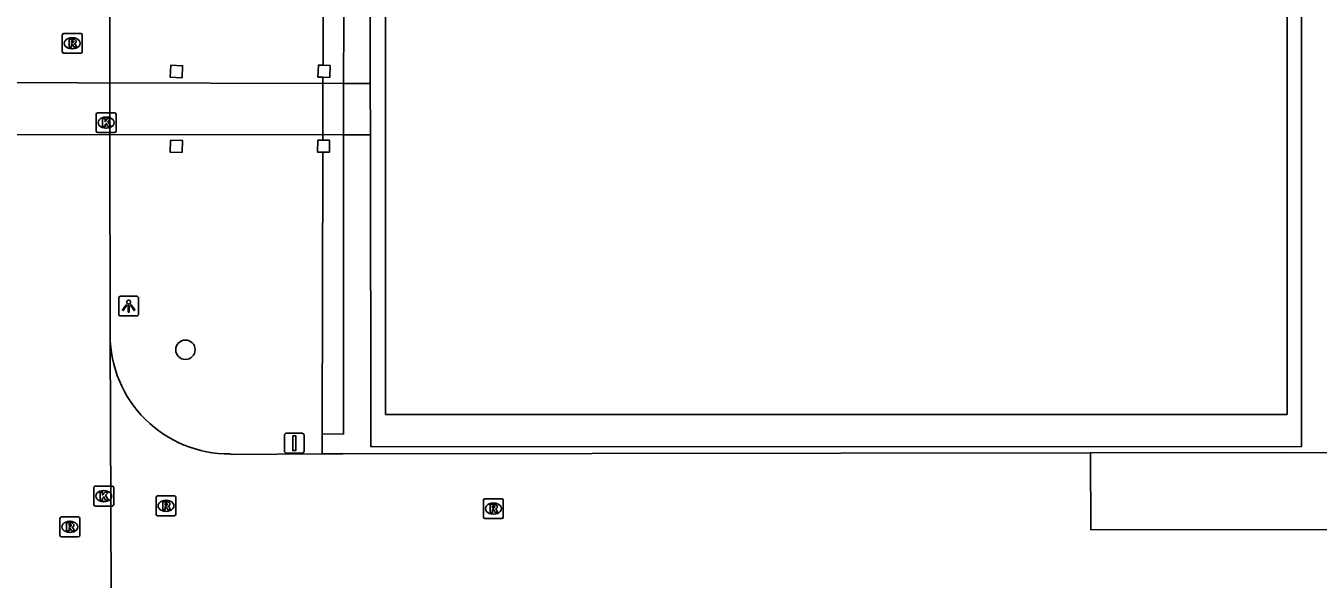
# Model space of a CAD drawing. Extents: x 161477 to 163040, y 383680 to 384868.
# Drawn here: x 162435.8 to 162501, y 384317.3 to 384345.2 of the extents above; entities that cross this region are included whole.
import ezdxf

# ---------------------------------------------------------------- set-up
doc = ezdxf.new("R2010")
doc.units = 0
for name, color, linetype in [('IMGEO_Afsluitpaal', 7, 'Continuous'), ('IMGEO_Boom', 7, 'Continuous'), ('IMGEO_Dek', 7, 'Continuous'), ('IMGEO_Groenvoorziening', 7, 'Continuous'), ('IMGEO_Kolk', 7, 'Continuous'), ('IMGEO_Lichtpunt', 7, 'Continuous'), ('IMGEO_Pand', 7, 'Continuous'), ('IMGEO_Pand_overbouw', 7, 'Continuous'), ('IMGEO_Pijler', 7, 'Continuous'), ('IMGEO_Rijbaan_lokaal_gesloten', 7, 'Continuous'), ('IMGEO_Rijbaan_lokaal_open', 7, 'Continuous'), ('IMGEO_Rioolput', 7, 'Continuous'), ('IMGEO_Voetpad_gesloten', 7, 'Continuous'), ('IMGEO_Voetpad_open', 7, 'Continuous')]:
    doc.layers.add(name, color=color, linetype=linetype)

msp = doc.modelspace()

# ---------------------------------------------------------------- linework, layer by layer
at = {"layer": 'IMGEO_Afsluitpaal'}
for p, q in [((162448.855, 384323.77), (162448.855, 384324.57)), ((162448.855, 384324.57), (162448.855, 384323.77)), ((162448.955, 384324.67), (162449.745, 384324.67)), ((162449.745, 384324.67), (162448.955, 384324.67)), ((162449.845, 384324.57), (162449.845, 384323.77)), ((162449.845, 384323.77), (162449.845, 384324.57)), ((162449.745, 384323.67), (162448.955, 384323.67)), ((162448.955, 384323.67), (162449.745, 384323.67))]:
    msp.add_line(p, q, dxfattribs=at)
msp.add_lwpolyline([(162449.275, 384324.545), (162449.425, 384324.545), (162449.425, 384323.795), (162449.275, 384323.795), (162449.275, 384324.545)], dxfattribs=at)
for centre, start, end in [((162448.955, 384324.57), 90, 180), ((162448.955, 384324.57), 90, 180), ((162449.745, 384324.57), 0, 90), ((162449.745, 384324.57), 360, 90), ((162448.955, 384323.77), 180, 270), ((162448.955, 384323.77), 180, 270), ((162449.745, 384323.77), 270, 0), ((162449.745, 384323.77), 270, 0)]:
    msp.add_arc(centre, 0.1, start, end, dxfattribs=at)
at = {"layer": 'IMGEO_Boom'}
msp.add_circle((162443.86, 384328.88), 0.489, dxfattribs=at)
at = {"layer": 'IMGEO_Dek'}
msp.add_lwpolyline([(162451.782, 384342.307), (162411.749, 384342.398), (162408.889, 384342.413), (162408.891, 384342.723), (162405.921, 384342.739), (162405.905, 384339.728), (162405.964, 384339.728), (162451.786, 384339.708), (162453.191, 384339.707), (162453.177, 384342.304)], close=True, dxfattribs=at)
at = {"layer": 'IMGEO_Groenvoorziening'}
for points in [[(162450.85, 384363.136), (162450.803, 384343.22)], [(162443.692, 384342.595), (162443.093, 384342.62), (162443.118, 384343.219), (162443.717, 384343.195), (162443.692, 384342.595)], [(162450.801, 384342.619), (162450.546, 384342.63), (162450.571, 384343.229), (162450.803, 384343.22)], [(162450.803, 384343.22), (162451.17, 384343.205), (162451.145, 384342.605), (162450.801, 384342.619)], [(162450.801, 384342.619), (162450.794, 384339.443)], [(162443.688, 384338.821), (162443.09, 384338.846), (162443.114, 384339.445), (162443.714, 384339.421), (162443.688, 384338.821)], [(162450.792, 384338.843), (162450.53, 384338.845), (162450.535, 384339.445), (162450.794, 384339.443)], [(162450.794, 384339.443), (162451.133, 384339.44), (162451.128, 384338.841), (162450.792, 384338.843)], [(162450.792, 384338.843), (162450.759, 384324.632)]]:
    msp.add_lwpolyline(points, dxfattribs=at)
at = {"layer": 'IMGEO_Kolk'}
for p, q in [((162439.359, 384339.904), (162439.359, 384340.756)), ((162439.434, 384340.83), (162440.286, 384340.83)), ((162439.847, 384340.61), (162439.872, 384340.61)), ((162440.36, 384340.756), (162440.36, 384339.904)), ((162440.286, 384339.83), (162439.434, 384339.83)), ((162439.87, 384340.05), (162439.845, 384340.05)), ((162439.239, 384321.074), (162439.239, 384321.926)), ((162439.314, 384322), (162440.166, 384322)), ((162439.727, 384321.78), (162439.752, 384321.78)), ((162440.24, 384321.926), (162440.24, 384321.074)), ((162440.166, 384321), (162439.314, 384321)), ((162439.75, 384321.22), (162439.725, 384321.22))]:
    msp.add_line(p, q, dxfattribs=at)
for points in [[(162439.359, 384339.904), (162439.359, 384340.756)], [(162439.434, 384340.83), (162440.286, 384340.83)], [(162439.68, 384340.53), (162439.803, 384340.53), (162439.803, 384340.379), (162439.933, 384340.53), (162440.097, 384340.53), (162439.951, 384340.379), (162440.104, 384340.13), (162439.952, 384340.13), (162439.867, 384340.294), (162439.803, 384340.227), (162439.803, 384340.13), (162439.68, 384340.13), (162439.68, 384340.53)], [(162440.36, 384340.756), (162440.36, 384339.904)], [(162440.286, 384339.83), (162439.434, 384339.83)], [(162439.239, 384321.074), (162439.239, 384321.926)], [(162439.314, 384322), (162440.166, 384322)], [(162439.56, 384321.7), (162439.683, 384321.7), (162439.683, 384321.549), (162439.813, 384321.7), (162439.977, 384321.7), (162439.831, 384321.549), (162439.984, 384321.3), (162439.832, 384321.3), (162439.747, 384321.464), (162439.683, 384321.397), (162439.683, 384321.3), (162439.56, 384321.3), (162439.56, 384321.7)], [(162440.24, 384321.926), (162440.24, 384321.074)], [(162440.166, 384321), (162439.314, 384321)]]:
    msp.add_lwpolyline(points, dxfattribs=at)
for centre, start, end in [((162439.436, 384340.754), 91.55205, 178.44795), ((162439.436, 384340.754), 91.55205, 178.44795), ((162440.284, 384340.754), 1.55205, 88.44795), ((162440.284, 384340.754), 1.55205, 88.44795), ((162439.436, 384339.906), 181.55205, 268.44795), ((162439.436, 384339.906), 181.55205, 268.44795), ((162440.284, 384339.906), 271.55205, 358.44795), ((162440.284, 384339.906), 271.55205, 358.44795), ((162439.316, 384321.924), 91.55205, 178.44795), ((162439.316, 384321.924), 91.55205, 178.44795), ((162440.164, 384321.924), 1.55205, 88.44795), ((162440.164, 384321.924), 1.55205, 88.44795), ((162439.316, 384321.076), 181.55205, 268.44795), ((162439.316, 384321.076), 181.55205, 268.44795), ((162440.164, 384321.076), 271.55205, 358.44795), ((162440.164, 384321.076), 271.55205, 358.44795)]:
    msp.add_arc(centre, 0.0765, start, end, dxfattribs=at)
for centre, major_axis, ratio, start_param, end_param in [((162439.846, 384340.33), (-0.387, 0.002), 0.722429, 4.712389, 7.853982), ((162439.871, 384340.33), (-0.39, 0.002), 0.717154, 1.570796, 4.712389), ((162439.726, 384321.5), (-0.387, 0.002), 0.722429, 4.712389, 7.853982), ((162439.751, 384321.5), (-0.39, 0.002), 0.717154, 1.570796, 4.712389)]:
    msp.add_ellipse(centre, major_axis=major_axis, ratio=ratio, start_param=start_param, end_param=end_param, dxfattribs=at)
at = {"layer": 'IMGEO_Lichtpunt'}
for p, q in [((162440.497, 384331.483), (162440.497, 384330.676)), ((162440.497, 384331.483), (162440.497, 384330.676)), ((162441.399, 384331.578), (162440.591, 384331.578)), ((162441.399, 384331.578), (162440.591, 384331.578)), ((162441.493, 384330.676), (162441.493, 384331.483)), ((162441.493, 384330.676), (162441.493, 384331.483)), ((162440.591, 384330.582), (162441.399, 384330.582)), ((162440.591, 384330.582), (162441.399, 384330.582))]:
    msp.add_line(p, q, dxfattribs=at)
for points in [[(162440.871, 384331.147), (162440.91, 384331.119), (162440.722, 384330.857), (162440.684, 384330.884), (162440.871, 384331.147)], [(162440.973, 384331.099), (162441.02, 384331.099), (162441.02, 384330.777), (162440.973, 384330.777), (162440.973, 384331.099)], [(162441.083, 384331.119), (162441.121, 384331.146), (162441.308, 384330.884), (162441.269, 384330.856), (162441.083, 384331.119)]]:
    msp.add_lwpolyline(points, dxfattribs=at)
msp.add_circle((162440.996, 384331.281), 0.0994, dxfattribs=at)
for centre, start, end in [((162440.591, 384331.483), 90, 180), ((162440.591, 384331.483), 90, 180), ((162441.399, 384331.483), 0, 90), ((162441.399, 384331.483), 0, 90), ((162440.591, 384330.676), 180, 270), ((162440.591, 384330.676), 180, 270), ((162441.399, 384330.676), 270, 0), ((162441.399, 384330.676), 270, 360)]:
    msp.add_arc(centre, 0.0946, start, end, dxfattribs=at)
at = {"layer": 'IMGEO_Pand'}
msp.add_lwpolyline([(162497.819, 384421.507), (162490.799, 384424.047), (162490.797, 384427.69), (162462.595, 384427.701), (162462.601, 384424.065), (162455.586, 384421.51), (162455.56, 384376.472), (162453.944, 384375.886), (162453.956, 384325.62), (162499.447, 384325.622), (162499.451, 384375.854), (162497.8, 384376.445), (162497.819, 384421.507)], dxfattribs=at)
at = {"layer": 'IMGEO_Pand_overbouw'}
for points in [[(162500.19, 384429.596), (162453.287, 384429.651), (162453.177, 384342.304), (162453.191, 384339.707), (162453.223, 384323.993), (162500.175, 384324.006)], [(162490.797, 384427.69), (162490.799, 384424.047), (162497.819, 384421.507), (162497.8, 384376.445), (162499.451, 384375.854), (162499.447, 384325.622), (162453.956, 384325.62), (162453.944, 384375.886), (162455.56, 384376.472), (162455.586, 384421.51), (162462.601, 384424.065), (162462.595, 384427.701)]]:
    msp.add_lwpolyline(points, close=True, dxfattribs=at)
at = {"layer": 'IMGEO_Pijler'}
for points in [[(162443.692, 384342.595), (162443.717, 384343.195), (162443.118, 384343.219), (162443.093, 384342.62)], [(162450.803, 384343.22), (162450.571, 384343.229), (162450.546, 384342.63), (162450.801, 384342.619), (162451.145, 384342.605), (162451.17, 384343.205)], [(162443.688, 384338.821), (162443.714, 384339.421), (162443.114, 384339.445), (162443.09, 384338.846)], [(162450.794, 384339.443), (162450.535, 384339.445), (162450.53, 384338.845), (162450.792, 384338.843), (162451.128, 384338.841), (162451.133, 384339.44)]]:
    msp.add_lwpolyline(points, close=True, dxfattribs=at)
at = {"layer": 'IMGEO_Rijbaan_lokaal_gesloten'}
for points in [[(162502.49, 384323.689), (162499.347, 384323.702), (162489.531, 384323.688)], [(162489.531, 384323.688), (162489.542, 384319.803), (162509.373, 384319.809), (162509.33, 384321.907), (162509.294, 384323.627), (162507.695, 384323.615)]]:
    msp.add_lwpolyline(points, dxfattribs=at)
at = {"layer": 'IMGEO_Rijbaan_lokaal_open'}
for points in [[(162440.039, 384363.235), (162440.083, 384361.263), (162440.052, 384342.334), (162440.054, 384339.713), (162440.062, 384329.611)], [(162440.062, 384329.611), (162440.055, 384329.538), (162440.113, 384316.54)], [(162450.753, 384323.629), (162446.221, 384323.606), (162446.105, 384323.63)], [(162489.531, 384323.688), (162451.809, 384323.634), (162450.753, 384323.629)]]:
    msp.add_lwpolyline(points, dxfattribs=at)
msp.add_arc((162446.064, 384329.632), 6.002, 180.20194, 270.38893, dxfattribs=at)
at = {"layer": 'IMGEO_Rioolput'}
for p, q in [((162437.649, 384343.904), (162437.649, 384344.756)), ((162437.724, 384344.83), (162438.576, 384344.83)), ((162438.137, 384344.61), (162438.162, 384344.61)), ((162438.65, 384344.756), (162438.65, 384343.904)), ((162438.576, 384343.83), (162437.724, 384343.83)), ((162438.16, 384344.05), (162438.135, 384344.05)), ((162442.379, 384320.584), (162442.379, 384321.436)), ((162442.454, 384321.51), (162443.306, 384321.51)), ((162442.867, 384321.29), (162442.892, 384321.29)), ((162443.38, 384321.436), (162443.38, 384320.584)), ((162458.899, 384320.444), (162458.899, 384321.296)), ((162458.974, 384321.37), (162459.826, 384321.37)), ((162459.387, 384321.15), (162459.412, 384321.15)), ((162459.9, 384321.296), (162459.9, 384320.444)), ((162437.529, 384319.524), (162437.529, 384320.376)), ((162437.604, 384320.45), (162438.456, 384320.45)), ((162438.53, 384320.376), (162438.53, 384319.524)), ((162443.306, 384320.51), (162442.454, 384320.51)), ((162442.89, 384320.73), (162442.865, 384320.73)), ((162459.826, 384320.37), (162458.974, 384320.37)), ((162459.41, 384320.59), (162459.385, 384320.59)), ((162438.04, 384319.67), (162438.015, 384319.67)), ((162438.017, 384320.23), (162438.042, 384320.23)), ((162438.456, 384319.45), (162437.604, 384319.45))]:
    msp.add_line(p, q, dxfattribs=at)
for points in [[(162437.649, 384343.904), (162437.649, 384344.756)], [(162437.724, 384344.83), (162438.576, 384344.83)], [(162438.238, 384344.528), (162437.986, 384344.53), (162437.986, 384344.13)], [(162438.164, 384344.449), (162438.11, 384344.449), (162438.11, 384344.368)], [(162438.11, 384344.368), (162438.162, 384344.368)], [(162438.65, 384344.756), (162438.65, 384343.904)], [(162438.576, 384343.83), (162437.724, 384343.83)], [(162437.986, 384344.13), (162438.11, 384344.13), (162438.11, 384344.292), (162438.121, 384344.292)], [(162438.168, 384344.263), (162438.239, 384344.13), (162438.379, 384344.13), (162438.314, 384344.256)], [(162442.379, 384320.584), (162442.379, 384321.436)], [(162442.454, 384321.51), (162443.306, 384321.51)], [(162442.968, 384321.208), (162442.716, 384321.21), (162442.716, 384320.81)], [(162442.716, 384320.81), (162442.84, 384320.81), (162442.84, 384320.972), (162442.851, 384320.972)], [(162442.894, 384321.129), (162442.84, 384321.129), (162442.84, 384321.048)], [(162442.84, 384321.048), (162442.892, 384321.048)], [(162442.898, 384320.943), (162442.969, 384320.81), (162443.109, 384320.81), (162443.044, 384320.936)], [(162443.38, 384321.436), (162443.38, 384320.584)], [(162458.899, 384320.444), (162458.899, 384321.296)], [(162458.974, 384321.37), (162459.826, 384321.37)], [(162459.488, 384321.068), (162459.236, 384321.07), (162459.236, 384320.67)], [(162459.414, 384320.989), (162459.36, 384320.989), (162459.36, 384320.908)], [(162459.36, 384320.908), (162459.412, 384320.908)], [(162459.9, 384321.296), (162459.9, 384320.444)], [(162437.529, 384319.524), (162437.529, 384320.376)], [(162437.604, 384320.45), (162438.456, 384320.45)], [(162438.53, 384320.376), (162438.53, 384319.524)], [(162443.306, 384320.51), (162442.454, 384320.51)], [(162459.826, 384320.37), (162458.974, 384320.37)], [(162459.236, 384320.67), (162459.36, 384320.67), (162459.36, 384320.832), (162459.371, 384320.832)], [(162459.418, 384320.803), (162459.489, 384320.67), (162459.629, 384320.67), (162459.564, 384320.796)], [(162438.118, 384320.148), (162437.866, 384320.15), (162437.866, 384319.75)], [(162437.866, 384319.75), (162437.99, 384319.75), (162437.99, 384319.912), (162438.001, 384319.912)], [(162438.044, 384320.069), (162437.99, 384320.069), (162437.99, 384319.988)], [(162437.99, 384319.988), (162438.042, 384319.988)], [(162438.048, 384319.883), (162438.119, 384319.75), (162438.259, 384319.75), (162438.194, 384319.876)], [(162438.456, 384319.45), (162437.604, 384319.45)]]:
    msp.add_lwpolyline(points, dxfattribs=at)
for centre, radius, start, end in [((162437.726, 384344.754), 0.0765, 91.55205, 178.44795), ((162437.726, 384344.754), 0.0765, 91.55205, 178.44795), ((162438.146, 384344.557), 0.19, 274.7715, 282.96867), ((162438.17, 384344.353), 0.0964, 77.00612, 93.18647), ((162438.184, 384344.41), 0.0378, 276.66336, 79.67722), ((162438.237, 384344.418), 0.109, 350.36119, 89.41601), ((162438.235, 384344.418), 0.112, 277.58423, 350.98172), ((162438.574, 384344.754), 0.0765, 1.55205, 88.44795), ((162438.574, 384344.754), 0.0765, 1.55205, 88.44795), ((162437.726, 384343.906), 0.0765, 181.55205, 268.44795), ((162437.726, 384343.906), 0.0765, 181.55205, 268.44795), ((162438.12, 384344.239), 0.0533, 26.02933, 88.69889), ((162438.219, 384344.203), 0.108, 29.51342, 73.79051), ((162438.574, 384343.906), 0.0765, 271.55205, 358.44795), ((162438.574, 384343.906), 0.0765, 271.55205, 358.44795), ((162442.456, 384321.434), 0.0765, 91.55205, 178.44795), ((162442.456, 384321.434), 0.0765, 91.55205, 178.44795), ((162442.85, 384320.919), 0.0533, 26.02933, 88.69889), ((162442.876, 384321.237), 0.19, 274.7715, 282.96867), ((162442.9, 384321.033), 0.0964, 77.00612, 93.18647), ((162442.914, 384321.09), 0.0378, 276.66336, 79.67722), ((162442.967, 384321.098), 0.109, 350.36119, 89.41601), ((162442.965, 384321.098), 0.112, 277.58423, 350.98172), ((162442.949, 384320.883), 0.108, 29.51342, 73.79051), ((162443.304, 384321.434), 0.0765, 1.55205, 88.44795), ((162443.304, 384321.434), 0.0765, 1.55205, 88.44795), ((162458.976, 384321.294), 0.0765, 91.55205, 178.44795), ((162458.976, 384321.294), 0.0765, 91.55205, 178.44795), ((162459.396, 384321.097), 0.19, 274.7715, 282.96867), ((162459.42, 384320.893), 0.0964, 77.00612, 93.18647), ((162459.434, 384320.95), 0.0378, 276.66336, 79.67722), ((162459.487, 384320.958), 0.109, 350.36119, 89.41601), ((162459.485, 384320.958), 0.112, 277.58423, 350.98172), ((162459.824, 384321.294), 0.0765, 1.55205, 88.44795), ((162459.824, 384321.294), 0.0765, 1.55205, 88.44795), ((162437.606, 384320.374), 0.0765, 91.55205, 178.44795), ((162437.606, 384320.374), 0.0765, 91.55205, 178.44795), ((162438.454, 384320.374), 0.0765, 1.55205, 88.44795), ((162438.454, 384320.374), 0.0765, 1.55205, 88.44795), ((162442.456, 384320.586), 0.0765, 181.55205, 268.44795), ((162442.456, 384320.586), 0.0765, 181.55205, 268.44795), ((162443.304, 384320.586), 0.0765, 271.55205, 358.44795), ((162443.304, 384320.586), 0.0765, 271.55205, 358.44795), ((162458.976, 384320.446), 0.0765, 181.55205, 268.44795), ((162458.976, 384320.446), 0.0765, 181.55205, 268.44795), ((162459.37, 384320.779), 0.0533, 26.02933, 88.69889), ((162459.469, 384320.743), 0.108, 29.51342, 73.79051), ((162459.824, 384320.446), 0.0765, 271.55205, 358.44795), ((162459.824, 384320.446), 0.0765, 271.55205, 358.44795), ((162438, 384319.859), 0.0533, 26.02933, 88.69889), ((162438.026, 384320.177), 0.19, 274.7715, 282.96867), ((162438.05, 384319.973), 0.0964, 77.00612, 93.18647), ((162438.064, 384320.03), 0.0378, 276.66336, 79.67722), ((162438.117, 384320.038), 0.109, 350.36119, 89.41601), ((162438.115, 384320.038), 0.112, 277.58423, 350.98172), ((162438.099, 384319.823), 0.108, 29.51342, 73.79051), ((162437.606, 384319.526), 0.0765, 181.55205, 268.44795), ((162437.606, 384319.526), 0.0765, 181.55205, 268.44795), ((162438.454, 384319.526), 0.0765, 271.55205, 358.44795), ((162438.454, 384319.526), 0.0765, 271.55205, 358.44795)]:
    msp.add_arc(centre, radius, start, end, dxfattribs=at)
for centre, major_axis, ratio, start_param, end_param in [((162438.136, 384344.33), (-0.387, 0.002), 0.722429, 4.712389, 7.853982), ((162438.161, 384344.33), (-0.39, 0.002), 0.717154, 1.570796, 4.712389), ((162442.866, 384321.01), (-0.387, 0.002), 0.722429, 4.712389, 7.853982), ((162442.891, 384321.01), (-0.39, 0.002), 0.717154, 1.570796, 4.712389), ((162459.386, 384320.87), (-0.387, 0.002), 0.722429, 4.712389, 7.853982), ((162459.411, 384320.87), (-0.39, 0.002), 0.717154, 1.570796, 4.712389), ((162438.016, 384319.95), (-0.387, 0.002), 0.722429, 4.712389, 7.853982), ((162438.041, 384319.95), (-0.39, 0.002), 0.717154, 1.570796, 4.712389)]:
    msp.add_ellipse(centre, major_axis=major_axis, ratio=ratio, start_param=start_param, end_param=end_param, dxfattribs=at)
at = {"layer": 'IMGEO_Voetpad_gesloten'}
msp.add_lwpolyline([(162453.177, 384342.304), (162451.782, 384342.307), (162411.749, 384342.398), (162408.889, 384342.413), (162408.891, 384342.723), (162405.921, 384342.739), (162405.905, 384339.728), (162405.964, 384339.728), (162451.786, 384339.708), (162453.191, 384339.707), (162453.177, 384342.304)], dxfattribs=at)
at = {"layer": 'IMGEO_Voetpad_open'}
for points in [[(162450.759, 384324.632), (162451.834, 384324.631), (162451.852, 384363.126), (162450.85, 384363.136)], [(162450.753, 384323.629), (162450.759, 384324.632)]]:
    msp.add_lwpolyline(points, dxfattribs=at)

doc.saveas('drawing.dxf')
